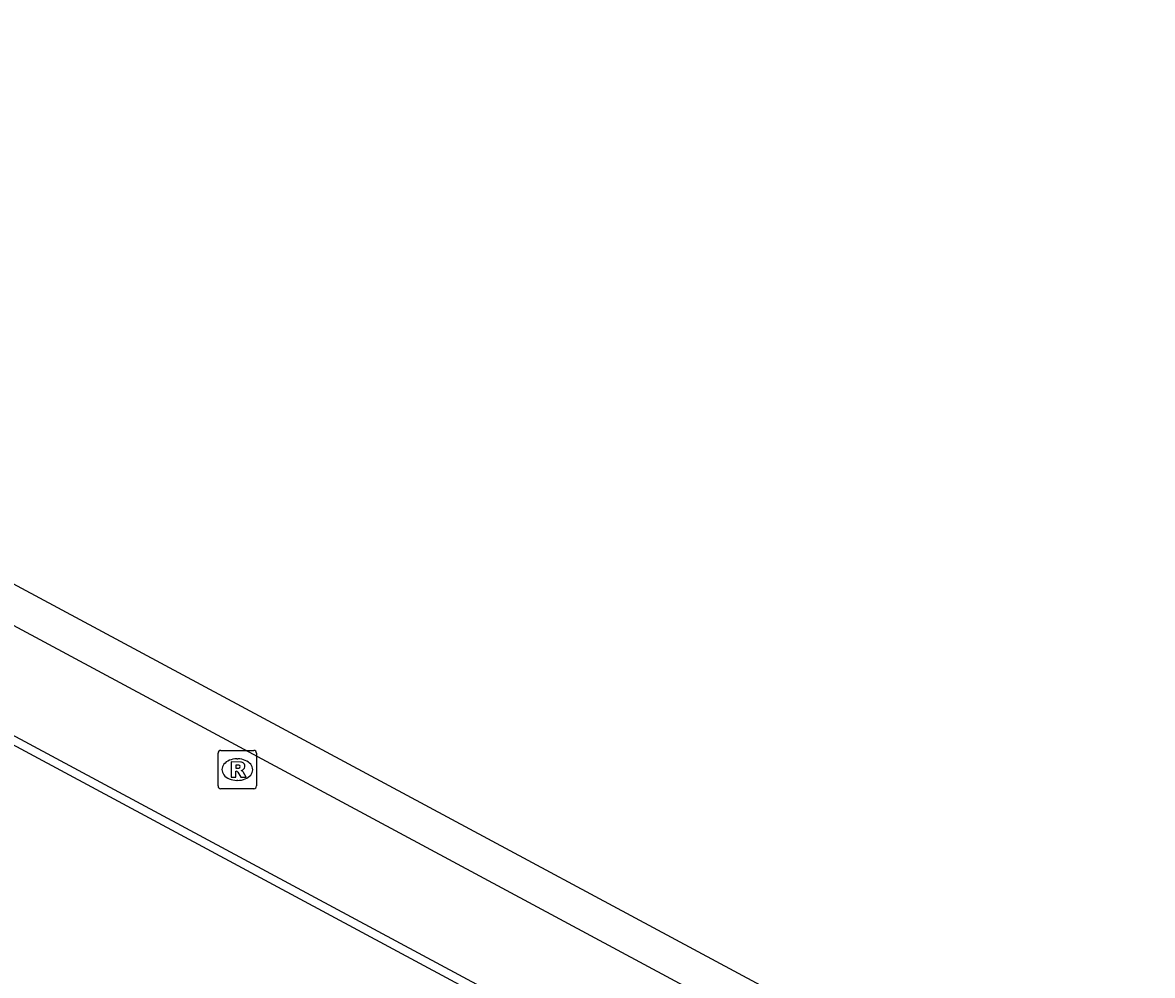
# Model space of a CAD drawing. Extents: x 159489 to 160304, y 383826 to 384530.
# Drawn here: x 159739.45 to 159768.87, y 384253.26 to 384278.07 of the extents above; entities that cross this region are included whole.
import ezdxf

# ---------------------------------------------------------------- set-up
doc = ezdxf.new("R2010")
doc.units = 0
for name, color, linetype in [('IMGEO_Lijnafwatering', 7, 'Continuous'), ('IMGEO_Pand', 7, 'Continuous'), ('IMGEO_Pand_overbouw', 7, 'Continuous'), ('IMGEO_Rioolput', 7, 'Continuous'), ('IMGEO_Voetpad_open', 7, 'Continuous')]:
    doc.layers.add(name, color=color, linetype=linetype)

msp = doc.modelspace()

# ---------------------------------------------------------------- linework, layer by layer
at = {"layer": 'IMGEO_Lijnafwatering'}
for points in [[(159744.751, 384256.528), (159727.982, 384265.536)], [(159761.519, 384247.52), (159744.751, 384256.528)]]:
    msp.add_lwpolyline(points, dxfattribs=at)
at = {"layer": 'IMGEO_Pand'}
msp.add_lwpolyline([(159779.824, 384240.489), (159765.546, 384248.161), (159765.572, 384248.208), (159766.025, 384249.054), (159715.868, 384275.99), (159730.406, 384303.072)], dxfattribs=at)
at = {"layer": 'IMGEO_Pand_overbouw'}
msp.add_lwpolyline([(159718.52, 384309.461), (159703.988, 384282.369), (159693.529, 384288.01), (159693.055, 384287.196), (159765.572, 384248.208), (159766.025, 384249.054), (159715.868, 384275.99), (159730.406, 384303.072), (159724.846, 384306.056), (159724.134, 384306.443)], close=True, dxfattribs=at)
at = {"layer": 'IMGEO_Rioolput'}
for p, q in [((159744.618, 384259.12), (159745.47, 384259.12)), ((159744.543, 384258.194), (159744.543, 384259.046)), ((159745.031, 384258.9), (159745.056, 384258.9)), ((159745.544, 384259.046), (159745.544, 384258.194)), ((159745.054, 384258.34), (159745.029, 384258.34)), ((159745.47, 384258.12), (159744.618, 384258.12))]:
    msp.add_line(p, q, dxfattribs=at)
for points in [[(159744.618, 384259.12), (159745.47, 384259.12)], [(159744.543, 384258.194), (159744.543, 384259.046)], [(159745.132, 384258.818), (159744.88, 384258.82), (159744.88, 384258.42)], [(159745.544, 384259.046), (159745.544, 384258.194)], [(159744.88, 384258.42), (159745.004, 384258.42), (159745.004, 384258.582), (159745.015, 384258.582)], [(159745.058, 384258.739), (159745.004, 384258.739), (159745.004, 384258.658)], [(159745.004, 384258.658), (159745.056, 384258.658)], [(159745.062, 384258.553), (159745.133, 384258.42), (159745.273, 384258.42), (159745.208, 384258.546)], [(159745.47, 384258.12), (159744.618, 384258.12)]]:
    msp.add_lwpolyline(points, dxfattribs=at)
for centre, radius, start, end in [((159744.62, 384259.044), 0.0765, 91.552, 178.448), ((159744.62, 384259.044), 0.0765, 91.552, 178.448), ((159745.468, 384259.044), 0.0765, 1.552, 88.448), ((159745.468, 384259.044), 0.0765, 1.552, 88.448), ((159745.131, 384258.708), 0.109, 350.3612, 89.416), ((159745.014, 384258.529), 0.0533, 26.0293, 88.6989), ((159745.04, 384258.847), 0.19, 274.7715, 282.9687), ((159745.064, 384258.643), 0.0964, 77.0061, 93.1865), ((159745.078, 384258.7), 0.0378, 276.6634, 79.6772), ((159745.129, 384258.708), 0.112, 277.5842, 350.9817), ((159745.113, 384258.493), 0.108, 29.5134, 73.7905), ((159744.62, 384258.196), 0.0765, 181.552, 268.448), ((159744.62, 384258.196), 0.0765, 181.552, 268.448), ((159745.468, 384258.196), 0.0765, 271.552, 358.448), ((159745.468, 384258.196), 0.0765, 271.552, 358.448)]:
    msp.add_arc(centre, radius, start, end, dxfattribs=at)
for centre, major_axis, ratio, start_param, end_param in [((159745.03, 384258.62), (-0.387, 0.002), 0.722429, 4.712389, 7.853982), ((159745.055, 384258.62), (-0.39, 0.002), 0.717154, 1.570796, 4.712389)]:
    msp.add_ellipse(centre, major_axis=major_axis, ratio=ratio, start_param=start_param, end_param=end_param, dxfattribs=at)
at = {"layer": 'IMGEO_Voetpad_open'}
msp.add_lwpolyline([(159778.522, 384238.137), (159775.75, 384232.935), (159674.737, 384287.233), (159677.536, 384292.428), (159778.522, 384238.137)], dxfattribs=at)

doc.saveas('drawing.dxf')
